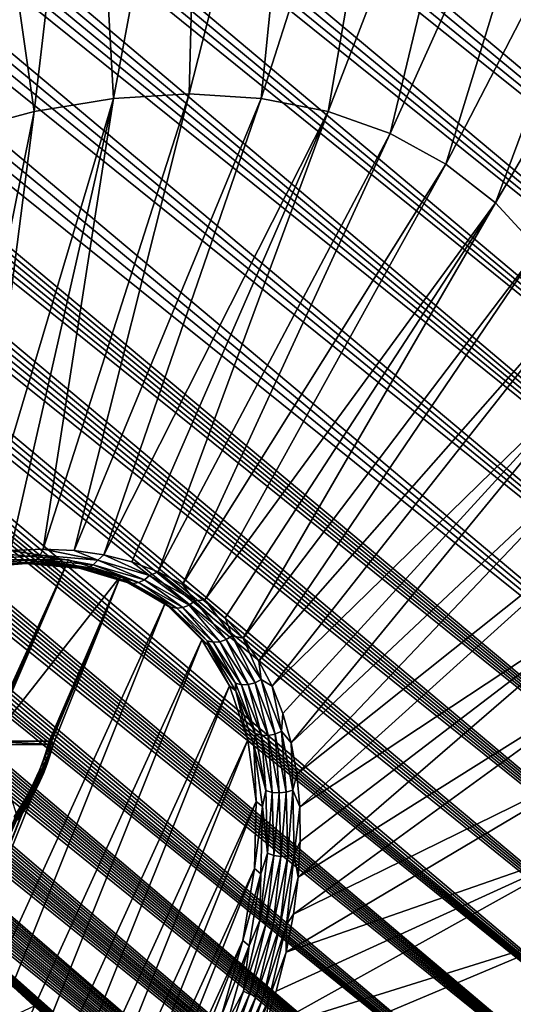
# Model space of a CAD drawing. Header units: metres. Extents: x -82 to 82, y -313 to 40.
# Tile 313 of 405: x 68.48 to 72.38, y -43 to -35.21. Entities that reach past the tile are written whole.
import ezdxf

# ---------------------------------------------------------------- set-up
doc = ezdxf.new("R2010")
doc.units = ezdxf.units.M
doc.layers.add('solid_505278_SW0001_CCC', color=7, linetype='CONTINUOUS')

msp = doc.modelspace()

# ---------------------------------------------------------------- linework, layer by layer
at = {"layer": 'solid_505278_SW0001_CCC'}
for points in [[(77.98645, -38.5368, 53.156605), (56.678864, -21.351303, 35.235115), (56.866714, -21.33169, 35.368835)], [(77.98645, -38.5368, 53.156605), (56.866714, -21.33169, 35.368835), (57.063717, -21.317303, 35.508598)], [(77.98645, -38.5368, 53.156605), (57.063717, -21.317303, 35.508598), (57.269768, -21.308002, 35.654255)], [(77.98645, -38.5368, 53.156605), (57.269768, -21.308002, 35.654255), (57.485489, -21.304436, 35.806316)], [(77.98645, -38.5368, 53.156605), (57.485489, -21.304436, 35.806316), (57.710903, -21.306637, 35.96476)], [(78.261543, -37.890862, 53.249474), (57.710903, -21.306637, 35.96476), (57.946106, -21.31469, 36.129635)], [(78.261543, -37.890862, 53.249474), (77.98645, -38.5368, 53.156605), (57.710903, -21.306637, 35.96476)], [(78.261543, -37.890862, 53.249474), (57.946106, -21.31469, 36.129635), (58.19183, -21.329311, 36.301529)], [(78.261543, -37.890862, 53.249474), (58.19183, -21.329311, 36.301529), (58.447876, -21.350321, 36.480244)], [(77.712303, -39.170506, 53.02898), (56.16758, -21.438412, 34.868263), (56.329449, -21.404823, 34.984917)], [(77.712303, -39.170506, 53.02898), (56.329449, -21.404823, 34.984917), (56.499939, -21.37587, 35.107277)], [(77.712303, -39.170506, 53.02898), (56.499939, -21.37587, 35.107277), (56.678864, -21.351303, 35.235115)], [(77.98645, -38.5368, 53.156605), (77.712303, -39.170506, 53.02898), (56.678864, -21.351303, 35.235115)], [(78.261543, -37.890862, 53.249474), (58.447876, -21.350321, 36.480244), (58.714619, -21.378071, 36.666058)], [(78.537277, -37.232582, 53.306927), (58.714619, -21.378071, 36.666058), (58.992783, -21.413254, 36.85957)], [(78.537277, -37.232582, 53.306927), (78.261543, -37.890862, 53.249474), (58.714619, -21.378071, 36.666058)], [(77.712303, -39.170506, 53.02898), (55.730373, -21.563089, 34.550049), (56.013958, -21.476168, 34.757023)], [(77.712303, -39.170506, 53.02898), (56.013958, -21.476168, 34.757023), (56.16758, -21.438412, 34.868263)], [(78.537277, -37.232582, 53.306927), (58.992783, -21.413254, 36.85957), (59.282021, -21.455545, 37.060444)], [(78.537277, -37.232582, 53.306927), (59.282021, -21.455545, 37.060444), (59.582996, -21.505589, 37.269222)], [(77.439308, -39.791695, 52.867069), (55.477753, -21.663631, 34.363495), (55.730373, -21.563089, 34.550049)], [(77.712303, -39.170506, 53.02898), (77.439308, -39.791695, 52.867069), (55.730373, -21.563089, 34.550049)], [(78.537277, -37.232582, 53.306927), (59.582996, -21.505589, 37.269222), (59.790581, -21.543652, 37.413147)], [(78.537277, -37.232582, 53.306927), (59.790581, -21.543652, 37.413147), (60.003422, -21.585192, 37.560589)], [(78.537277, -37.232582, 53.306927), (60.003422, -21.585192, 37.560589), (60.221684, -21.630383, 37.711693)], [(78.813309, -36.562298, 53.328262), (60.221684, -21.630383, 37.711693), (60.445698, -21.679548, 37.866737)], [(78.813309, -36.562298, 53.328262), (78.537277, -37.232582, 53.306927), (60.221684, -21.630383, 37.711693)], [(77.439308, -39.791695, 52.867069), (55.25507, -21.775826, 34.196854), (55.477753, -21.663631, 34.363495)], [(78.813309, -36.562298, 53.328262), (60.445698, -21.679548, 37.866737), (60.675762, -21.732988, 38.025986)], [(77.439308, -39.791695, 52.867069), (55.061066, -21.896627, 34.04945), (55.25507, -21.775826, 34.196854)], [(78.813309, -36.562298, 53.328262), (60.675762, -21.732988, 38.025986), (60.911587, -21.790405, 38.189163)], [(78.813309, -36.562298, 53.328262), (60.911587, -21.790405, 38.189163), (61.153225, -21.851862, 38.356312)], [(78.813309, -36.562298, 53.328262), (61.153225, -21.851862, 38.356312), (61.401035, -21.917738, 38.527748)], [(77.167732, -40.400043, 52.671307), (54.892632, -22.024157, 33.919224), (55.061066, -21.896627, 34.04945)], [(77.439308, -39.791695, 52.867069), (77.167732, -40.400043, 52.671307), (55.061066, -21.896627, 34.04945)], [(78.813309, -36.562298, 53.328262), (61.401035, -21.917738, 38.527748), (61.655376, -21.988411, 38.703796)], [(77.167732, -40.400043, 52.671307), (54.747044, -22.157621, 33.80442), (54.892632, -22.024157, 33.919224)], [(78.813309, -36.562298, 53.328262), (61.655376, -21.988411, 38.703796), (61.91608, -22.063702, 38.884293)], [(79.08931, -35.880192, 53.312687), (61.91608, -22.063702, 38.884293), (62.183014, -22.143469, 39.069107)], [(79.08931, -35.880192, 53.312687), (78.813309, -36.562298, 53.328262), (61.91608, -22.063702, 38.884293)], [(77.167732, -40.400043, 52.671307), (54.621262, -22.296532, 33.702938), (54.747044, -22.157621, 33.80442)], [(79.08931, -35.880192, 53.312687), (62.183014, -22.143469, 39.069107), (62.456585, -22.228167, 39.258614)], [(79.08931, -35.880192, 53.312687), (62.456585, -22.228167, 39.258614), (62.737198, -22.318245, 39.453182)], [(76.897682, -40.995556, 52.441936), (54.512222, -22.440956, 33.612549), (54.621262, -22.296532, 33.702938)], [(77.167732, -40.400043, 52.671307), (76.897682, -40.995556, 52.441936), (54.621262, -22.296532, 33.702938)], [(79.08931, -35.880192, 53.312687), (62.737198, -22.318245, 39.453182), (63.024864, -22.413713, 39.652824)], [(79.08931, -35.880192, 53.312687), (63.024864, -22.413713, 39.652824), (63.319218, -22.514179, 39.857193)], [(76.897682, -40.995556, 52.441936), (54.418098, -22.59203, 33.531937), (54.512222, -22.440956, 33.612549)], [(79.08931, -35.880192, 53.312687), (63.319218, -22.514179, 39.857193), (63.544655, -22.593121, 40.013836)], [(76.897682, -40.995556, 52.441936), (54.337437, -22.75078, 33.45998), (54.418098, -22.59203, 33.531937)], [(79.08931, -35.880192, 53.312687), (63.544655, -22.593121, 40.013836), (63.774323, -22.675402, 40.173576)], [(79.364761, -35.186172, 53.259148), (79.08931, -35.880192, 53.312687), (63.774323, -22.675402, 40.173576)], [(76.629295, -41.57785, 52.179131), (54.269032, -22.918339, 33.395657), (54.337437, -22.75078, 33.45998)], [(76.897682, -40.995556, 52.441936), (76.629295, -41.57785, 52.179131), (54.337437, -22.75078, 33.45998)], [(76.629295, -41.57785, 52.179131), (54.2127, -23.096617, 33.338722), (54.269032, -22.918339, 33.395657)], [(76.629295, -41.57785, 52.179131), (54.168476, -23.287699, 33.288994), (54.2127, -23.096617, 33.338722)], [(76.629295, -41.57785, 52.179131), (54.136528, -23.494091, 33.246277), (54.168476, -23.287699, 33.288994)], [(76.362785, -42.146549, 51.883034), (54.118328, -23.719193, 33.211342), (54.136528, -23.494091, 33.246277)], [(76.629295, -41.57785, 52.179131), (76.362785, -42.146549, 51.883034), (54.136528, -23.494091, 33.246277)], [(76.362785, -42.146549, 51.883034), (54.115746, -23.966042, 33.185219), (54.118328, -23.719193, 33.211342)], [(76.362785, -42.146549, 51.883034), (54.130711, -24.237123, 33.168953), (54.115746, -23.966042, 33.185219)], [(76.098122, -42.701454, 51.55349), (54.166065, -24.534912, 33.164337), (54.130711, -24.237123, 33.168953)], [(76.362785, -42.146549, 51.883034), (76.098122, -42.701454, 51.55349), (54.130711, -24.237123, 33.168953)], [(76.098122, -42.701454, 51.55349), (54.224506, -24.859316, 33.173386), (54.166065, -24.534912, 33.164337)], [(76.098122, -42.701454, 51.55349), (54.307911, -25.210443, 33.197372), (54.224506, -24.859316, 33.173386)], [(75.835464, -43.241989, 51.190437), (54.359497, -25.395966, 33.215336), (54.307911, -25.210443, 33.197372)], [(76.098122, -42.701454, 51.55349), (75.835464, -43.241989, 51.190437), (54.307911, -25.210443, 33.197372)], [(75.835464, -43.241989, 51.190437), (54.418095, -25.588348, 33.237587), (54.359497, -25.395966, 33.215336)], [(75.835464, -43.241989, 51.190437), (54.484196, -25.787806, 33.264523), (54.418095, -25.588348, 33.237587)], [(75.835464, -43.241989, 51.190437), (54.557568, -25.994192, 33.295876), (54.484196, -25.787806, 33.264523)], [(75.835464, -43.241989, 51.190437), (54.638813, -26.207821, 33.332153), (54.557568, -25.994192, 33.295876)], [(75.574974, -43.767609, 50.793751), (54.728233, -26.428816, 33.373569), (54.638813, -26.207821, 33.332153)], [(75.835464, -43.241989, 51.190437), (75.574974, -43.767609, 50.793751), (54.638813, -26.207821, 33.332153)], [(75.574974, -43.767609, 50.793751), (54.825699, -26.657087, 33.419968), (54.728233, -26.428816, 33.373569)], [(75.574974, -43.767609, 50.793751), (54.931931, -26.893061, 33.471947), (54.825699, -26.657087, 33.419968)], [(75.574974, -43.767609, 50.793751), (55.04697, -27.136723, 33.529507), (54.931931, -26.893061, 33.471947)], [(75.574974, -43.767609, 50.793751), (55.170937, -27.38813, 33.592697), (55.04697, -27.136723, 33.529507)], [(75.316559, -44.277763, 50.362961), (55.304642, -27.647802, 33.662205), (55.170937, -27.38813, 33.592697)], [(75.574974, -43.767609, 50.793751), (75.316559, -44.277763, 50.362961), (55.170937, -27.38813, 33.592697)], [(75.316559, -44.277763, 50.362961), (55.447891, -27.915569, 33.737812), (55.304642, -27.647802, 33.662205)], [(75.316559, -44.277763, 50.362961), (55.601097, -28.19169, 33.819847), (55.447891, -27.915569, 33.737812)], [(75.316559, -44.277763, 50.362961), (55.765057, -28.476694, 33.908974), (55.601097, -28.19169, 33.819847)], [(75.060394, -44.771652, 49.897835), (55.939407, -28.770294, 34.004837), (55.765057, -28.476694, 33.908974)], [(75.316559, -44.277763, 50.362961), (75.060394, -44.771652, 49.897835), (55.765057, -28.476694, 33.908974)], [(75.060394, -44.771652, 49.897835), (56.124889, -29.072975, 34.108047), (55.939407, -28.770294, 34.004837)], [(75.060394, -44.771652, 49.897835), (56.25518, -29.280107, 34.18132), (56.124889, -29.072975, 34.108047)], [(75.060394, -44.771652, 49.897835), (56.390465, -29.491289, 34.257874), (56.25518, -29.280107, 34.18132)], [(75.060394, -44.771652, 49.897835), (56.530933, -29.706642, 34.337872), (56.390465, -29.491289, 34.257874)], [(75.060394, -44.771652, 49.897835), (56.676952, -29.926403, 34.421631), (56.530933, -29.706642, 34.337872)], [(74.80658, -45.248489, 49.397987), (56.828861, -30.150799, 34.509438), (56.676952, -29.926403, 34.421631)], [(75.060394, -44.771652, 49.897835), (74.80658, -45.248489, 49.397987), (56.676952, -29.926403, 34.421631)], [(74.80658, -45.248489, 49.397987), (56.986328, -30.379599, 34.600998), (56.828861, -30.150799, 34.509438)], [(74.80658, -45.248489, 49.397987), (57.149426, -30.612839, 34.696358), (56.986328, -30.379599, 34.600998)], [(74.80658, -45.248489, 49.397987), (57.318562, -30.85078, 34.795891), (57.149426, -30.612839, 34.696358)], [(74.80658, -45.248489, 49.397987), (57.49416, -31.093685, 34.899963), (57.318562, -30.85078, 34.795891)], [(74.80658, -45.248489, 49.397987), (57.676018, -31.341427, 35.008392), (57.49416, -31.093685, 34.899963)], [(74.80658, -45.248489, 49.397987), (57.863991, -31.593895, 35.121033), (57.676018, -31.341427, 35.008392)], [(74.554993, -45.707344, 48.862717), (58.058552, -31.851387, 35.238327), (57.863991, -31.593895, 35.121033)], [(74.80658, -45.248489, 49.397987), (74.554993, -45.707344, 48.862717), (57.863991, -31.593895, 35.121033)], [(74.554993, -45.707344, 48.862717), (58.260189, -32.114193, 35.36071), (58.058552, -31.851387, 35.238327)], [(70.766403, -32.070465, 74.24968), (69.818176, -35.797455, 73.38295), (70.386192, -35.832512, 72.729347)], [(69.912994, -32.120323, 75.137558), (69.818176, -35.797455, 73.38295), (70.766403, -32.070465, 74.24968)], [(71.574226, -32.120323, 73.320129), (70.766403, -32.070465, 74.24968), (70.386192, -35.832512, 72.729347)], [(74.554993, -45.707344, 48.862717), (58.468906, -32.38232, 35.488197), (58.260189, -32.114193, 35.36071)], [(69.912994, -32.120323, 75.137558), (69.021729, -32.269444, 75.975739), (69.218117, -35.832512, 74.007248)], [(69.912994, -32.120323, 75.137558), (69.218117, -35.832512, 74.007248), (69.818176, -35.797455, 73.38295)], [(71.574226, -32.120323, 73.320129), (70.386192, -35.832512, 72.729347), (70.917, -35.937366, 72.052376)], [(72.329155, -32.269444, 72.357323), (71.574226, -32.120323, 73.320129), (70.917, -35.937366, 72.052376)], [(69.021729, -32.269444, 75.975739), (68.10067, -32.516479, 76.756615), (68.591438, -35.937366, 74.596596)], [(69.021729, -32.269444, 75.975739), (68.591438, -35.937366, 74.596596), (69.218117, -35.832512, 74.007248)], [(72.329155, -32.269444, 72.357323), (70.917, -35.937366, 72.052376), (71.405807, -36.111065, 71.358147)], [(73.024338, -32.516479, 71.369995), (72.329155, -32.269444, 72.357323), (71.405807, -36.111065, 71.358147)], [(74.554993, -45.707344, 48.862717), (58.684292, -32.655502, 35.620384), (58.468906, -32.38232, 35.488197)], [(68.10067, -32.516479, 76.756615), (67.943817, -36.111065, 75.145653), (68.591438, -35.937366, 74.596596)], [(73.024338, -32.516479, 71.369995), (71.405807, -36.111065, 71.358147), (71.84819, -36.352039, 70.652962)], [(73.653496, -32.859196, 70.367073), (73.024338, -32.516479, 71.369995), (71.84819, -36.352039, 70.652962)], [(74.554993, -45.707344, 48.862717), (58.850533, -32.863903, 35.722923), (58.684292, -32.655502, 35.620384)], [(74.554993, -45.707344, 48.862717), (59.02108, -33.075485, 35.828625), (58.850533, -32.863903, 35.722923)], [(73.653496, -32.859196, 70.367073), (71.84819, -36.352039, 70.652962), (72.240128, -36.658104, 69.943199)], [(74.210915, -33.294483, 69.357651), (73.653496, -32.859196, 70.367073), (72.240128, -36.658104, 69.943199)], [(74.554993, -45.707344, 48.862717), (59.196175, -33.290401, 35.937721), (59.02108, -33.075485, 35.828625)], [(74.305855, -46.147114, 48.291714), (59.37574, -33.508602, 36.05014), (59.196175, -33.290401, 35.937721)], [(74.554993, -45.707344, 48.862717), (74.305855, -46.147114, 48.291714), (59.196175, -33.290401, 35.937721)], [(74.210915, -33.294483, 69.357651), (72.240128, -36.658104, 69.943199), (72.578087, -37.026489, 69.235298)], [(74.305855, -46.147114, 48.291714), (59.559391, -33.729847, 36.165512), (59.37574, -33.508602, 36.05014)], [(74.305855, -46.147114, 48.291714), (59.74741, -33.954308, 36.284111), (59.559391, -33.729847, 36.165512)], [(74.305855, -46.147114, 48.291714), (59.940102, -34.182163, 36.406223), (59.74741, -33.954308, 36.284111)], [(74.305855, -46.147114, 48.291714), (60.137764, -34.413605, 36.532143), (59.940102, -34.182163, 36.406223)], [(74.305855, -46.147114, 48.291714), (60.340672, -34.648796, 36.662125), (60.137764, -34.413605, 36.532143)], [(74.305855, -46.147114, 48.291714), (60.548328, -34.887444, 36.795696), (60.340672, -34.648796, 36.662125)], [(74.305855, -46.147114, 48.291714), (60.760693, -35.129524, 36.932816), (60.548328, -34.887444, 36.795696)], [(74.305855, -46.147114, 48.291714), (60.978127, -35.375237, 37.073845), (60.760693, -35.129524, 36.932816)], [(74.059189, -46.566635, 47.684422), (61.200989, -35.624794, 37.219147), (60.978127, -35.375237, 37.073845)], [(74.305855, -46.147114, 48.291714), (74.059189, -46.566635, 47.684422), (60.978127, -35.375237, 37.073845)], [(74.059189, -46.566635, 47.684422), (61.429646, -35.878403, 37.36908), (61.200989, -35.624794, 37.219147)], [(68.907333, -39.408775, 72.045822), (69.818176, -35.797455, 73.38295), (68.66124, -39.397469, 72.325439)], [(69.218117, -35.832512, 74.007248), (68.66124, -39.397469, 72.325439), (69.818176, -35.797455, 73.38295)], [(68.907333, -39.408775, 72.045822), (70.386192, -35.832512, 72.729347), (69.818176, -35.797455, 73.38295)], [(74.059189, -46.566635, 47.684422), (61.664188, -36.13612, 37.523739), (61.429646, -35.878403, 37.36908)], [(68.139305, -39.442642, 72.854973), (69.218117, -35.832512, 74.007248), (68.591438, -35.937366, 74.596596)], [(68.139305, -39.442642, 72.854973), (68.404793, -39.408775, 72.595612), (69.218117, -35.832512, 74.007248)], [(68.404793, -39.408775, 72.595612), (68.66124, -39.397469, 72.325439), (69.218117, -35.832512, 74.007248)], [(68.907333, -39.408775, 72.045822), (69.141846, -39.442638, 71.758179), (70.386192, -35.832512, 72.729347)], [(69.141846, -39.442638, 71.758179), (70.917, -35.937366, 72.052376), (70.386192, -35.832512, 72.729347)], [(67.866135, -39.498901, 73.102188), (68.591438, -35.937366, 74.596596), (67.943817, -36.111065, 75.145653)], [(67.866135, -39.498901, 73.102188), (68.139305, -39.442642, 72.854973), (68.591438, -35.937366, 74.596596)], [(69.141846, -39.442638, 71.758179), (69.363571, -39.49889, 71.463959), (70.917, -35.937366, 72.052376)], [(69.363571, -39.49889, 71.463959), (69.571388, -39.577244, 71.164673), (70.917, -35.937366, 72.052376)], [(69.571388, -39.577244, 71.164673), (71.405807, -36.111065, 71.358147), (70.917, -35.937366, 72.052376)], [(69.571388, -39.577244, 71.164673), (69.764229, -39.677303, 70.861847), (71.405807, -36.111065, 71.358147)], [(69.764229, -39.677303, 70.861847), (71.84819, -36.352039, 70.652962), (71.405807, -36.111065, 71.358147)], [(74.059189, -46.566635, 47.684422), (61.903915, -36.397572, 37.682426), (61.664188, -36.13612, 37.523739)], [(69.764229, -39.677303, 70.861847), (69.941116, -39.798553, 70.55703), (71.84819, -36.352039, 70.652962)], [(69.941116, -39.798553, 70.55703), (72.240128, -36.658104, 69.943199), (71.84819, -36.352039, 70.652962)], [(74.059189, -46.566635, 47.684422), (62.099636, -36.609524, 37.812489), (61.903915, -36.397572, 37.682426)], [(74.059189, -46.566635, 47.684422), (62.299099, -36.824085, 37.945568), (62.099636, -36.609524, 37.812489)], [(69.941116, -39.798553, 70.55703), (70.101135, -39.940376, 70.25177), (72.240128, -36.658104, 69.943199)], [(70.101135, -39.940376, 70.25177), (70.243477, -40.102055, 69.947624), (72.240128, -36.658104, 69.943199)], [(70.243477, -40.102055, 69.947624), (72.578087, -37.026489, 69.235298), (72.240128, -36.658104, 69.943199)], [(74.059189, -46.566635, 47.684422), (62.502522, -37.04137, 38.081898), (62.299099, -36.824085, 37.945568)], [(74.059189, -46.566635, 47.684422), (62.710125, -37.261497, 38.22171), (62.502522, -37.04137, 38.081898)], [(70.243477, -40.102055, 69.947624), (70.367409, -40.282753, 69.646149), (72.578087, -37.026489, 69.235298)], [(70.367409, -40.282753, 69.646149), (72.858994, -37.453854, 68.535652), (72.578087, -37.026489, 69.235298)], [(74.059189, -46.566635, 47.684422), (62.922131, -37.484589, 38.365234), (62.710125, -37.261497, 38.22171)], [(74.059189, -46.566635, 47.684422), (63.13818, -37.710464, 38.5121), (62.922131, -37.484589, 38.365234)], [(70.367409, -40.282753, 69.646149), (70.472313, -40.48156, 69.348885), (72.858994, -37.453854, 68.535652)], [(70.472313, -40.48156, 69.348885), (73.080315, -37.936337, 67.850609), (72.858994, -37.453854, 68.535652)], [(74.059189, -46.566635, 47.684422), (63.35796, -37.938969, 38.661983), (63.13818, -37.710464, 38.5121)], [(73.814819, -46.964386, 47.040131), (63.581741, -38.170231, 38.815182), (63.35796, -37.938969, 38.661983)], [(74.059189, -46.566635, 47.684422), (73.814819, -46.964386, 47.040131), (63.35796, -37.938969, 38.661983)], [(70.472313, -40.48156, 69.348885), (70.557648, -40.69746, 69.057335), (73.080315, -37.936337, 67.850609)], [(70.557648, -40.69746, 69.057335), (70.622978, -40.929352, 68.77298), (73.080315, -37.936337, 67.850609)], [(70.622978, -40.929352, 68.77298), (73.240036, -38.469559, 67.186371), (73.080315, -37.936337, 67.850609)], [(73.814819, -46.964386, 47.040131), (63.809803, -38.404396, 38.971996), (63.581741, -38.170231, 38.815182)], [(73.814819, -46.964386, 47.040131), (64.042419, -38.641594, 39.132725), (63.809803, -38.404396, 38.971996)], [(70.622978, -40.929352, 68.77298), (70.667969, -41.17606, 68.497284), (73.240036, -38.469559, 67.186371)], [(70.667969, -41.17606, 68.497284), (73.336716, -39.048698, 66.54895), (73.240036, -38.469559, 67.186371)], [(73.814819, -46.964386, 47.040131), (64.279861, -38.881966, 39.297665), (64.042419, -38.641594, 39.132725)], [(73.814819, -46.964386, 47.040131), (64.522408, -39.125648, 39.467125), (64.279861, -38.881966, 39.297665)], [(70.667969, -41.17606, 68.497284), (70.692398, -41.436321, 68.231636), (73.336716, -39.048698, 66.54895)], [(70.692398, -41.436321, 68.231636), (73.369484, -39.668507, 65.944122), (73.336716, -39.048698, 66.54895)], [(73.814819, -46.964386, 47.040131), (64.769623, -39.372471, 39.640633), (64.522408, -39.125648, 39.467125)], [(73.814819, -46.964386, 47.040131), (65.021133, -39.62225, 39.817772), (64.769623, -39.372471, 39.640633)], [(68.638397, -39.443737, 72.304558), (68.66124, -39.397469, 72.325439), (68.404793, -39.408775, 72.595612)], [(69.094223, -39.484638, 71.768326), (68.66124, -39.397469, 72.325439), (68.638397, -39.443737, 72.304558)], [(69.094223, -39.484638, 71.768326), (68.907333, -39.408775, 72.045822), (68.66124, -39.397469, 72.325439)], [(67.904419, -41.574276, 70.671646), (68.861649, -39.48251, 71.544647), (68.401382, -39.43924, 72.087914)], [(68.145172, -39.484638, 72.80661), (68.638397, -39.443737, 72.304558), (68.404793, -39.408775, 72.595612)], [(68.606987, -39.479713, 72.275848), (68.638397, -39.443737, 72.304558), (68.145172, -39.484638, 72.80661)], [(68.450577, -39.480518, 72.132881), (68.401382, -39.43924, 72.087914), (68.861649, -39.48251, 71.544647)], [(69.058136, -39.520195, 71.745117), (68.638397, -39.443737, 72.304558), (68.606987, -39.479713, 72.275848)], [(69.058136, -39.520195, 71.745117), (69.094223, -39.484638, 71.768326), (68.638397, -39.443737, 72.304558)], [(69.094223, -39.484638, 71.768326), (69.141846, -39.442638, 71.758179), (68.907333, -39.408775, 72.045822)], [(69.094223, -39.484638, 71.768326), (69.504158, -39.606575, 71.207901), (69.141846, -39.442638, 71.758179)], [(69.504158, -39.606575, 71.207901), (69.363571, -39.49889, 71.463959), (69.141846, -39.442638, 71.758179)], [(67.904419, -41.574276, 70.671646), (67.927124, -41.5522, 70.667076), (68.861649, -39.48251, 71.544647)], [(67.927124, -41.5522, 70.667076), (67.949242, -41.529587, 70.663628), (68.861649, -39.48251, 71.544647)], [(67.949242, -41.529587, 70.663628), (67.970711, -41.506561, 70.661285), (68.861649, -39.48251, 71.544647)], [(67.970711, -41.506561, 70.661285), (68.244568, -40.9151, 70.904633), (68.861649, -39.48251, 71.544647)], [(68.009842, -39.542549, 72.653839), (68.450577, -39.480518, 72.132881), (68.488022, -39.502899, 72.167107)], [(68.009842, -39.542549, 72.653839), (68.488022, -39.502899, 72.167107), (68.048431, -39.55032, 72.693283)], [(68.488022, -39.502899, 72.167107), (68.528763, -39.51049, 72.204346), (68.048431, -39.55032, 72.693283)], [(68.048431, -39.55032, 72.693283), (68.528763, -39.51049, 72.204346), (68.085724, -39.542671, 72.733971)], [(68.085724, -39.542671, 72.733971), (68.569473, -39.502556, 72.241562), (68.118828, -39.520195, 72.772751)], [(68.528763, -39.51049, 72.204346), (68.569473, -39.502556, 72.241562), (68.085724, -39.542671, 72.733971)], [(68.118828, -39.520195, 72.772751), (68.606987, -39.479713, 72.275848), (68.145172, -39.484638, 72.80661)], [(68.569473, -39.502556, 72.241562), (68.606987, -39.479713, 72.275848), (68.118828, -39.520195, 72.772751)], [(68.244568, -40.9151, 70.904633), (69.273094, -39.611446, 70.976158), (68.861649, -39.48251, 71.544647)], [(68.910881, -39.523785, 71.589577), (68.450577, -39.480518, 72.132881), (68.861649, -39.48251, 71.544647)], [(68.488022, -39.502899, 72.167107), (68.450577, -39.480518, 72.132881), (68.910881, -39.523785, 71.589577)], [(68.929939, -39.542549, 71.647232), (68.488022, -39.502899, 72.167107), (68.910881, -39.523785, 71.589577)], [(68.929939, -39.542549, 71.647232), (68.528763, -39.51049, 72.204346), (68.488022, -39.502899, 72.167107)], [(68.972679, -39.55032, 71.682129), (68.569473, -39.502556, 72.241562), (68.528763, -39.51049, 72.204346)], [(68.929939, -39.542549, 71.647232), (68.972679, -39.55032, 71.682129), (68.528763, -39.51049, 72.204346)], [(69.016548, -39.542671, 71.715622), (68.606987, -39.479713, 72.275848), (68.569473, -39.502556, 72.241562)], [(68.972679, -39.55032, 71.682129), (69.016548, -39.542671, 71.715622), (68.569473, -39.502556, 72.241562)], [(69.016548, -39.542671, 71.715622), (69.058136, -39.520195, 71.745117), (68.606987, -39.479713, 72.275848)], [(68.910881, -39.523785, 71.589577), (68.861649, -39.48251, 71.544647), (69.273094, -39.611446, 70.976158)], [(69.32225, -39.652702, 71.021179), (68.910881, -39.523785, 71.589577), (69.273094, -39.611446, 70.976158)], [(69.327377, -39.66077, 71.103905), (68.910881, -39.523785, 71.589577), (69.32225, -39.652702, 71.021179)], [(68.929939, -39.542549, 71.647232), (68.910881, -39.523785, 71.589577), (69.327377, -39.66077, 71.103905)], [(68.929939, -39.542549, 71.647232), (69.327377, -39.66077, 71.103905), (68.972679, -39.55032, 71.682129)], [(68.972679, -39.55032, 71.682129), (69.37191, -39.669075, 71.136345), (69.016548, -39.542671, 71.715622)], [(69.327377, -39.66077, 71.103905), (69.37191, -39.669075, 71.136345), (68.972679, -39.55032, 71.682129)], [(69.016548, -39.542671, 71.715622), (69.418617, -39.66227, 71.165962), (69.058136, -39.520195, 71.745117)], [(69.37191, -39.669075, 71.136345), (69.418617, -39.66227, 71.165962), (69.016548, -39.542671, 71.715622)], [(69.058136, -39.520195, 71.745117), (69.463875, -39.640884, 71.190445), (69.094223, -39.484638, 71.768326)], [(69.418617, -39.66227, 71.165962), (69.463875, -39.640884, 71.190445), (69.058136, -39.520195, 71.745117)], [(69.463875, -39.640884, 71.190445), (69.504158, -39.606575, 71.207901), (69.094223, -39.484638, 71.768326)], [(69.504158, -39.606575, 71.207901), (69.571388, -39.577244, 71.164673), (69.363571, -39.49889, 71.463959)], [(73.814819, -46.964386, 47.040131), (65.277245, -39.875118, 39.99892), (65.021133, -39.62225, 39.817772)], [(69.273094, -39.611446, 70.976158), (66.091797, -47.556637, 67.162918), (69.627083, -39.823341, 70.394363)], [(68.632431, -41.144775, 70.269463), (66.091797, -47.556637, 67.162918), (69.273094, -39.611446, 70.976158)], [(68.244568, -40.9151, 70.904633), (68.71022, -40.9151, 70.395203), (69.273094, -39.611446, 70.976158)], [(68.651001, -41.098434, 70.291687), (68.632431, -41.144775, 70.269463), (69.273094, -39.611446, 70.976158)], [(68.668053, -41.052341, 70.315353), (68.651001, -41.098434, 70.291687), (69.273094, -39.611446, 70.976158)], [(68.683594, -41.006432, 70.340485), (68.668053, -41.052341, 70.315353), (69.273094, -39.611446, 70.976158)], [(68.697655, -40.960682, 70.367104), (68.683594, -41.006432, 70.340485), (69.273094, -39.611446, 70.976158)], [(68.71022, -40.9151, 70.395203), (68.697655, -40.960682, 70.367104), (69.273094, -39.611446, 70.976158)], [(69.32225, -39.652702, 71.021179), (69.273094, -39.611446, 70.976158), (69.627083, -39.823341, 70.394363)], [(69.463875, -39.640884, 71.190445), (69.816635, -39.839531, 70.622154), (69.504158, -39.606575, 71.207901)], [(69.504158, -39.606575, 71.207901), (69.86058, -39.807281, 70.63372), (69.571388, -39.577244, 71.164673)], [(69.816635, -39.839531, 70.622154), (69.86058, -39.807281, 70.63372), (69.504158, -39.606575, 71.207901)], [(69.86058, -39.807281, 70.63372), (69.764229, -39.677303, 70.861847), (69.571388, -39.577244, 71.164673)], [(69.676323, -39.864651, 70.439255), (69.32225, -39.652702, 71.021179), (69.627083, -39.823341, 70.394363)], [(69.67292, -39.855354, 70.547241), (69.32225, -39.652702, 71.021179), (69.676323, -39.864651, 70.439255)], [(69.327377, -39.66077, 71.103905), (69.32225, -39.652702, 71.021179), (69.67292, -39.855354, 70.547241)], [(69.327377, -39.66077, 71.103905), (69.67292, -39.855354, 70.547241), (69.37191, -39.669075, 71.136345)], [(69.37191, -39.669075, 71.136345), (69.719017, -39.864536, 70.577171), (69.418617, -39.66227, 71.165962)], [(69.67292, -39.855354, 70.547241), (69.719017, -39.864536, 70.577171), (69.37191, -39.669075, 71.136345)], [(69.418617, -39.66227, 71.165962), (69.768188, -39.859119, 70.602806), (69.463875, -39.640884, 71.190445)], [(69.719017, -39.864536, 70.577171), (69.768188, -39.859119, 70.602806), (69.418617, -39.66227, 71.165962)], [(69.768188, -39.859119, 70.602806), (69.816635, -39.839531, 70.622154), (69.463875, -39.640884, 71.190445)], [(69.86058, -39.807281, 70.63372), (69.941116, -39.798553, 70.55703), (69.764229, -39.677303, 70.861847)], [(70.679169, -41.992142, 67.73587), (73.338036, -40.323372, 65.377365), (73.369484, -39.668507, 65.944122)], [(70.696136, -41.708813, 67.977402), (70.679169, -41.992142, 67.73587), (73.369484, -39.668507, 65.944122)], [(70.692398, -41.436321, 68.231636), (70.696136, -41.708813, 67.977402), (73.369484, -39.668507, 65.944122)], [(69.627083, -39.823341, 70.394363), (66.091797, -47.556637, 67.162918), (66.647209, -47.265923, 66.822151)], [(69.627083, -39.823341, 70.394363), (66.647209, -47.265923, 66.822151), (69.916695, -40.114056, 69.810646)], [(69.676323, -39.864651, 70.439255), (69.627083, -39.823341, 70.394363), (69.916695, -40.114056, 69.810646)], [(69.67292, -39.855354, 70.547241), (69.676323, -39.864651, 70.439255), (69.960136, -40.122677, 69.987617)], [(69.67292, -39.855354, 70.547241), (69.960136, -40.122677, 69.987617), (69.719017, -39.864536, 70.577171)], [(69.965881, -40.155308, 69.855644), (69.676323, -39.864651, 70.439255), (69.916695, -40.114056, 69.810646)], [(69.960136, -40.122677, 69.987617), (69.676323, -39.864651, 70.439255), (69.965881, -40.155308, 69.855644)], [(69.719017, -39.864536, 70.577171), (70.00753, -40.133064, 70.015022), (69.768188, -39.859119, 70.602806)], [(69.960136, -40.122677, 69.987617), (70.00753, -40.133064, 70.015022), (69.719017, -39.864536, 70.577171)], [(69.768188, -39.859119, 70.602806), (70.058762, -40.129562, 70.036652), (69.816635, -39.839531, 70.622154)], [(70.00753, -40.133064, 70.015022), (70.058762, -40.129562, 70.036652), (69.768188, -39.859119, 70.602806)], [(69.816635, -39.839531, 70.622154), (70.109848, -40.112434, 70.05085), (69.86058, -39.807281, 70.63372)], [(70.058762, -40.129562, 70.036652), (70.109848, -40.112434, 70.05085), (69.816635, -39.839531, 70.622154)], [(69.86058, -39.807281, 70.63372), (70.15683, -40.083015, 70.056488), (69.941116, -39.798553, 70.55703)], [(70.109848, -40.112434, 70.05085), (70.15683, -40.083015, 70.056488), (69.86058, -39.807281, 70.63372)], [(70.15683, -40.083015, 70.056488), (70.101135, -39.940376, 70.25177), (69.941116, -39.798553, 70.55703)], [(73.814819, -46.964386, 47.040131), (65.494431, -40.088299, 40.153206), (65.277245, -39.875118, 39.99892)], [(70.15683, -40.083015, 70.056488), (70.243477, -40.102055, 69.947624), (70.101135, -39.940376, 70.25177)], [(73.814819, -46.964386, 47.040131), (65.715218, -40.303799, 40.310749), (65.494431, -40.088299, 40.153206)], [(70.109848, -40.112434, 70.05085), (70.338058, -40.454514, 69.487152), (70.15683, -40.083015, 70.056488)], [(70.15683, -40.083015, 70.056488), (70.387405, -40.428642, 69.486954), (70.243477, -40.102055, 69.947624)], [(70.338058, -40.454514, 69.487152), (70.387405, -40.428642, 69.486954), (70.15683, -40.083015, 70.056488)], [(69.916695, -40.114056, 69.810646), (66.647209, -47.265923, 66.822151), (67.198608, -46.902519, 66.552521)], [(69.916695, -40.114056, 69.810646), (67.198608, -46.902519, 66.552521), (70.135826, -40.477459, 69.237305)], [(69.965881, -40.155308, 69.855644), (69.916695, -40.114056, 69.810646), (70.135826, -40.477459, 69.237305)], [(69.960136, -40.122677, 69.987617), (69.965881, -40.155308, 69.855644), (70.183678, -40.45776, 69.435455)], [(69.960136, -40.122677, 69.987617), (70.183678, -40.45776, 69.435455), (70.00753, -40.133064, 70.015022)], [(70.185036, -40.518761, 69.282242), (69.965881, -40.155308, 69.855644), (70.135826, -40.477459, 69.237305)], [(70.183678, -40.45776, 69.435455), (69.965881, -40.155308, 69.855644), (70.185036, -40.518761, 69.282242)], [(70.00753, -40.133064, 70.015022), (70.232079, -40.469662, 69.460365), (70.058762, -40.129562, 70.036652)], [(70.183678, -40.45776, 69.435455), (70.232079, -40.469662, 69.460365), (70.00753, -40.133064, 70.015022)], [(70.058762, -40.129562, 70.036652), (70.284904, -40.468552, 69.47805), (70.109848, -40.112434, 70.05085)], [(70.232079, -40.469662, 69.460365), (70.284904, -40.468552, 69.47805), (70.058762, -40.129562, 70.036652)], [(70.284904, -40.468552, 69.47805), (70.338058, -40.454514, 69.487152), (70.109848, -40.112434, 70.05085)], [(70.387405, -40.428642, 69.486954), (70.367409, -40.282753, 69.646149), (70.243477, -40.102055, 69.947624)], [(73.814819, -46.964386, 47.040131), (65.939804, -40.521698, 40.471775), (65.715218, -40.303799, 40.310749)], [(70.387405, -40.428642, 69.486954), (70.472313, -40.48156, 69.348885), (70.367409, -40.282753, 69.646149)], [(70.641571, -42.284863, 67.508286), (73.242661, -41.007366, 64.853806), (73.338036, -40.323372, 65.377365)], [(70.679169, -41.992142, 67.73587), (70.641571, -42.284863, 67.508286), (73.338036, -40.323372, 65.377365)], [(70.135826, -40.477459, 69.237305), (67.198608, -46.902519, 66.552521), (67.735001, -46.473656, 66.359383)], [(70.135826, -40.477459, 69.237305), (67.735001, -46.473656, 66.359383), (70.280113, -40.906322, 68.685753)], [(70.185036, -40.518761, 69.282242), (70.135826, -40.477459, 69.237305), (70.280113, -40.906322, 68.685753)], [(70.183678, -40.45776, 69.435455), (70.185036, -40.518761, 69.282242), (70.339378, -40.854359, 68.901039)], [(70.183678, -40.45776, 69.435455), (70.339378, -40.854359, 68.901039), (70.232079, -40.469662, 69.460365)], [(70.232079, -40.469662, 69.460365), (70.388481, -40.868053, 68.923531), (70.284904, -40.468552, 69.47805)], [(70.339378, -40.854359, 68.901039), (70.388481, -40.868053, 68.923531), (70.232079, -40.469662, 69.460365)], [(70.284904, -40.468552, 69.47805), (70.442421, -40.869778, 68.937401), (70.338058, -40.454514, 69.487152)], [(70.388481, -40.868053, 68.923531), (70.442421, -40.869778, 68.937401), (70.284904, -40.468552, 69.47805)], [(70.338058, -40.454514, 69.487152), (70.497009, -40.859398, 68.941574), (70.387405, -40.428642, 69.486954)], [(70.442421, -40.869778, 68.937401), (70.497009, -40.859398, 68.941574), (70.338058, -40.454514, 69.487152)], [(70.387405, -40.428642, 69.486954), (70.548004, -40.837723, 68.935722), (70.472313, -40.48156, 69.348885)], [(70.497009, -40.859398, 68.941574), (70.548004, -40.837723, 68.935722), (70.387405, -40.428642, 69.486954)], [(70.548004, -40.837723, 68.935722), (70.557648, -40.69746, 69.057335), (70.472313, -40.48156, 69.348885)], [(73.814819, -46.964386, 47.040131), (66.168358, -40.742073, 40.636497), (65.939804, -40.521698, 40.471775)], [(70.329323, -40.947613, 68.730705), (70.185036, -40.518761, 69.282242), (70.280113, -40.906322, 68.685753)], [(70.339378, -40.854359, 68.901039), (70.185036, -40.518761, 69.282242), (70.329323, -40.947613, 68.730705)], [(70.548004, -40.837723, 68.935722), (70.622978, -40.929352, 68.77298), (70.557648, -40.69746, 69.057335)], [(73.814819, -46.964386, 47.040131), (66.401054, -40.964989, 40.805103), (66.168358, -40.742073, 40.636497)], [(70.339378, -40.854359, 68.901039), (70.329323, -40.947613, 68.730705), (70.424332, -41.305088, 68.394325)], [(70.339378, -40.854359, 68.901039), (70.424332, -41.305088, 68.394325), (70.388481, -40.868053, 68.923531)], [(70.388481, -40.868053, 68.923531), (70.473824, -41.32082, 68.414528), (70.442421, -40.869778, 68.937401)], [(70.424332, -41.305088, 68.394325), (70.473824, -41.32082, 68.414528), (70.388481, -40.868053, 68.923531)], [(70.442421, -40.869778, 68.937401), (70.528366, -41.325764, 68.424782), (70.497009, -40.859398, 68.941574)], [(70.473824, -41.32082, 68.414528), (70.528366, -41.325764, 68.424782), (70.442421, -40.869778, 68.937401)], [(70.497009, -40.859398, 68.941574), (70.58374, -41.319542, 68.424278), (70.548004, -40.837723, 68.935722)], [(70.528366, -41.325764, 68.424782), (70.58374, -41.319542, 68.424278), (70.497009, -40.859398, 68.941574)], [(70.548004, -40.837723, 68.935722), (70.635635, -41.302635, 68.413063), (70.622978, -40.929352, 68.77298)], [(70.58374, -41.319542, 68.424278), (70.635635, -41.302635, 68.413063), (70.548004, -40.837723, 68.935722)], [(70.280113, -40.906322, 68.685753), (67.735001, -46.473656, 66.359383), (68.245468, -45.988075, 66.246681)], [(68.741592, -40.941425, 70.423882), (68.71022, -40.9151, 70.395203), (68.244568, -40.9151, 70.904633)], [(68.275948, -40.941425, 70.933311), (68.741592, -40.941425, 70.423882), (68.244568, -40.9151, 70.904633)], [(70.280113, -40.906322, 68.685753), (68.245468, -45.988075, 66.246681), (70.346611, -41.391903, 68.167244)], [(68.275948, -40.941425, 70.933311), (68.46508, -41.539772, 70.177116), (68.741592, -40.941425, 70.423882)], [(68.741592, -40.941425, 70.423882), (68.46508, -41.539772, 70.177116), (68.49453, -41.494419, 70.186531)], [(68.741592, -40.941425, 70.423882), (68.49453, -41.494419, 70.186531), (68.729027, -40.987015, 70.395782)], [(68.729027, -40.987015, 70.395782), (68.697655, -40.960682, 70.367104), (68.71022, -40.9151, 70.395203)], [(68.741592, -40.941425, 70.423882), (68.729027, -40.987015, 70.395782), (68.71022, -40.9151, 70.395203)], [(70.329323, -40.947613, 68.730705), (70.280113, -40.906322, 68.685753), (70.346611, -41.391903, 68.167244)], [(70.395805, -41.433132, 68.212265), (70.329323, -40.947613, 68.730705), (70.346611, -41.391903, 68.167244)], [(70.424332, -41.305088, 68.394325), (70.329323, -40.947613, 68.730705), (70.395805, -41.433132, 68.212265)], [(70.635635, -41.302635, 68.413063), (70.667969, -41.17606, 68.497284), (70.622978, -40.929352, 68.77298)], [(73.814819, -46.964386, 47.040131), (66.637238, -41.190189, 40.976871), (66.401054, -40.964989, 40.805103)], [(68.729027, -40.987015, 70.395782), (68.49453, -41.494419, 70.186531), (68.522728, -41.448753, 70.197609)], [(68.729027, -40.987015, 70.395782), (68.522728, -41.448753, 70.197609), (68.714973, -41.032764, 70.369164)], [(68.714973, -41.032764, 70.369164), (68.522728, -41.448753, 70.197609), (68.549583, -41.402897, 70.21032)], [(68.714973, -41.032764, 70.369164), (68.549583, -41.402897, 70.21032), (68.699425, -41.078674, 70.344025)], [(68.714973, -41.032764, 70.369164), (68.668053, -41.052341, 70.315353), (68.683594, -41.006432, 70.340485)], [(68.714973, -41.032764, 70.369164), (68.699425, -41.078674, 70.344025), (68.668053, -41.052341, 70.315353)], [(68.714973, -41.032764, 70.369164), (68.683594, -41.006432, 70.340485), (68.697655, -40.960682, 70.367104)], [(68.729027, -40.987015, 70.395782), (68.714973, -41.032764, 70.369164), (68.697655, -40.960682, 70.367104)], [(70.583549, -42.585491, 67.295784), (73.084213, -41.714291, 64.378197), (73.242661, -41.007366, 64.853806)], [(70.641571, -42.284863, 67.508286), (70.583549, -42.585491, 67.295784), (73.242661, -41.007366, 64.853806)], [(68.699425, -41.078674, 70.344025), (68.549583, -41.402897, 70.21032), (68.575195, -41.356709, 70.224701)], [(68.699425, -41.078674, 70.344025), (68.575195, -41.356709, 70.224701), (68.682373, -41.124771, 70.320358)], [(68.682373, -41.124771, 70.320358), (68.632431, -41.144775, 70.269463), (68.651001, -41.098434, 70.291687)], [(68.699425, -41.078674, 70.344025), (68.651001, -41.098434, 70.291687), (68.668053, -41.052341, 70.315353)], [(68.699425, -41.078674, 70.344025), (68.682373, -41.124771, 70.320358), (68.651001, -41.098434, 70.291687)], [(68.632431, -41.144775, 70.269463), (68.612389, -41.191227, 70.248749), (66.091797, -47.556637, 67.162918)], [(68.682373, -41.124771, 70.320358), (68.575195, -41.356709, 70.224701), (68.599472, -41.310333, 70.240715)], [(68.682373, -41.124771, 70.320358), (68.599472, -41.310333, 70.240715), (68.663803, -41.171112, 70.298134)], [(68.663803, -41.171112, 70.298134), (68.599472, -41.310333, 70.240715), (68.622322, -41.263966, 70.258278)], [(68.663803, -41.171112, 70.298134), (68.612389, -41.191227, 70.248749), (68.632431, -41.144775, 70.269463)], [(68.663803, -41.171112, 70.298134), (68.643761, -41.217567, 70.27742), (68.612389, -41.191227, 70.248749)], [(68.663803, -41.171112, 70.298134), (68.622322, -41.263966, 70.258278), (68.643761, -41.217567, 70.27742)], [(68.682373, -41.124771, 70.320358), (68.663803, -41.171112, 70.298134), (68.632431, -41.144775, 70.269463)], [(70.635635, -41.302635, 68.413063), (70.692398, -41.436321, 68.231636), (70.667969, -41.17606, 68.497284)], [(68.612389, -41.191227, 70.248749), (67.836601, -42.88842, 69.539467), (66.091797, -47.556637, 67.162918)], [(73.573303, -47.33905, 46.358974), (66.87677, -41.417618, 41.15163), (66.637238, -41.190189, 40.976871)], [(73.814819, -46.964386, 47.040131), (73.573303, -47.33905, 46.358974), (66.637238, -41.190189, 40.976871)], [(68.612389, -41.191227, 70.248749), (68.59095, -41.237625, 70.229607), (67.836601, -42.88842, 69.539467)], [(68.59095, -41.237625, 70.229607), (68.568108, -41.283985, 70.212044), (67.836601, -42.88842, 69.539467)], [(68.622322, -41.263966, 70.258278), (68.568108, -41.283985, 70.212044), (68.59095, -41.237625, 70.229607)], [(68.622322, -41.263966, 70.258278), (68.599472, -41.310333, 70.240715), (68.568108, -41.283985, 70.212044)], [(68.643761, -41.217567, 70.27742), (68.59095, -41.237625, 70.229607), (68.612389, -41.191227, 70.248749)], [(68.643761, -41.217567, 70.27742), (68.622322, -41.263966, 70.258278), (68.59095, -41.237625, 70.229607)], [(68.568108, -41.283985, 70.212044), (68.543831, -41.330349, 70.196037), (67.836601, -42.88842, 69.539467)], [(68.543831, -41.330349, 70.196037), (68.518234, -41.376534, 70.181648), (67.836601, -42.88842, 69.539467)], [(68.575195, -41.356709, 70.224701), (68.518234, -41.376534, 70.181648), (68.543831, -41.330349, 70.196037)], [(68.599472, -41.310333, 70.240715), (68.543831, -41.330349, 70.196037), (68.568108, -41.283985, 70.212044)], [(68.599472, -41.310333, 70.240715), (68.575195, -41.356709, 70.224701), (68.543831, -41.330349, 70.196037)], [(70.424332, -41.305088, 68.394325), (70.395805, -41.433132, 68.212265), (70.436966, -41.801556, 67.924751)], [(70.424332, -41.305088, 68.394325), (70.436966, -41.801556, 67.924751), (70.473824, -41.32082, 68.414528)], [(70.436966, -41.801556, 67.924751), (70.486511, -41.819523, 67.942833), (70.473824, -41.32082, 68.414528)], [(70.473824, -41.32082, 68.414528), (70.486511, -41.819523, 67.942833), (70.528366, -41.325764, 68.424782)], [(70.486511, -41.819523, 67.942833), (70.541153, -41.828018, 67.94973), (70.528366, -41.325764, 68.424782)], [(70.528366, -41.325764, 68.424782), (70.541153, -41.828018, 67.94973), (70.58374, -41.319542, 68.424278)], [(70.541153, -41.828018, 67.94973), (70.596634, -41.826374, 67.944901), (70.58374, -41.319542, 68.424278)], [(70.58374, -41.319542, 68.424278), (70.596634, -41.826374, 67.944901), (70.635635, -41.302635, 68.413063)], [(70.596634, -41.826374, 67.944901), (70.648666, -41.81472, 67.928719), (70.635635, -41.302635, 68.413063)], [(70.635635, -41.302635, 68.413063), (70.648666, -41.81472, 67.928719), (70.692398, -41.436321, 68.231636)], [(73.573303, -47.33905, 46.358974), (67.119911, -41.647381, 41.329697), (66.87677, -41.417618, 41.15163)], [(68.518234, -41.376534, 70.181648), (68.491371, -41.422386, 70.168938), (67.836601, -42.88842, 69.539467)], [(68.491371, -41.422386, 70.168938), (68.463181, -41.468056, 70.15786), (67.836601, -42.88842, 69.539467)], [(70.346611, -41.391903, 68.167244), (68.245468, -45.988075, 66.246681), (68.719376, -45.455883, 66.216766)], [(68.522728, -41.448753, 70.197609), (68.463181, -41.468056, 70.15786), (68.491371, -41.422386, 70.168938)], [(68.549583, -41.402897, 70.21032), (68.491371, -41.422386, 70.168938), (68.518234, -41.376534, 70.181648)], [(68.549583, -41.402897, 70.21032), (68.522728, -41.448753, 70.197609), (68.491371, -41.422386, 70.168938)], [(68.575195, -41.356709, 70.224701), (68.549583, -41.402897, 70.21032), (68.518234, -41.376534, 70.181648)], [(70.346611, -41.391903, 68.167244), (68.719376, -45.455883, 66.216766), (70.333931, -41.924095, 67.692566)], [(70.395805, -41.433132, 68.212265), (70.346611, -41.391903, 68.167244), (70.333931, -41.924095, 67.692566)], [(68.49453, -41.494419, 70.186531), (68.433723, -41.513416, 70.148445), (68.463181, -41.468056, 70.15786)], [(68.49453, -41.494419, 70.186531), (68.46508, -41.539772, 70.177116), (68.433723, -41.513416, 70.148445)], [(68.522728, -41.448753, 70.197609), (68.49453, -41.494419, 70.186531), (68.463181, -41.468056, 70.15786)], [(70.383133, -41.965431, 67.73748), (70.395805, -41.433132, 68.212265), (70.333931, -41.924095, 67.692566)], [(70.436966, -41.801556, 67.924751), (70.395805, -41.433132, 68.212265), (70.383133, -41.965431, 67.73748)], [(70.648666, -41.81472, 67.928719), (70.696136, -41.708813, 67.977402), (70.692398, -41.436321, 68.231636)], [(73.573303, -47.33905, 46.358974), (67.366928, -41.879601, 41.511379), (67.119911, -41.647381, 41.329697)], [(70.407494, -43.204304, 66.920334), (72.864143, -42.437744, 63.954834), (73.084213, -41.714291, 64.378197)], [(70.505386, -42.892494, 67.099472), (70.407494, -43.204304, 66.920334), (73.084213, -41.714291, 64.378197)], [(70.583549, -42.585491, 67.295784), (70.505386, -42.892494, 67.099472), (73.084213, -41.714291, 64.378197)], [(70.648666, -41.81472, 67.928719), (70.679169, -41.992142, 67.73587), (70.696136, -41.708813, 67.977402)], [(70.436966, -41.801556, 67.924751), (70.383133, -41.965431, 67.73748), (70.377045, -42.334503, 67.501068)], [(70.436966, -41.801556, 67.924751), (70.377045, -42.334503, 67.501068), (70.486511, -41.819523, 67.942833)], [(73.573303, -47.33905, 46.358974), (67.618088, -42.114384, 41.696999), (67.366928, -41.879601, 41.511379)], [(70.377045, -42.334503, 67.501068), (70.426315, -42.354881, 67.517235), (70.486511, -41.819523, 67.942833)], [(70.486511, -41.819523, 67.942833), (70.426315, -42.354881, 67.517235), (70.541153, -41.828018, 67.94973)], [(70.426315, -42.354881, 67.517235), (70.480522, -42.367184, 67.521103), (70.541153, -41.828018, 67.94973)], [(70.480522, -42.367184, 67.521103), (70.535461, -42.370453, 67.512367), (70.596634, -41.826374, 67.944901)], [(70.541153, -41.828018, 67.94973), (70.480522, -42.367184, 67.521103), (70.596634, -41.826374, 67.944901)], [(70.535461, -42.370453, 67.512367), (70.586853, -42.364441, 67.491699), (70.648666, -41.81472, 67.928719)], [(70.596634, -41.826374, 67.944901), (70.535461, -42.370453, 67.512367), (70.648666, -41.81472, 67.928719)], [(70.648666, -41.81472, 67.928719), (70.586853, -42.364441, 67.491699), (70.679169, -41.992142, 67.73587)], [(70.333931, -41.924095, 67.692566), (68.719376, -45.455883, 66.216766), (69.147446, -44.887512, 66.27021)], [(70.333931, -41.924095, 67.692566), (69.147446, -44.887512, 66.27021), (70.24234, -42.492466, 67.271011)], [(70.383133, -41.965431, 67.73748), (70.333931, -41.924095, 67.692566), (70.24234, -42.492466, 67.271011)], [(70.291557, -42.53368, 67.316017), (70.383133, -41.965431, 67.73748), (70.24234, -42.492466, 67.271011)], [(70.377045, -42.334503, 67.501068), (70.383133, -41.965431, 67.73748), (70.291557, -42.53368, 67.316017)], [(70.586853, -42.364441, 67.491699), (70.641571, -42.284863, 67.508286), (70.679169, -41.992142, 67.73587)], [(73.573303, -47.33905, 46.358974), (67.873665, -42.351852, 41.886864), (67.618088, -42.114384, 41.696999)], [(73.573303, -47.33905, 46.358974), (68.133904, -42.592117, 42.081299), (67.873665, -42.351852, 41.886864)], [(70.377045, -42.334503, 67.501068), (70.291557, -42.53368, 67.316017), (70.245674, -42.894012, 67.131165)], [(70.377045, -42.334503, 67.501068), (70.245674, -42.894012, 67.131165), (70.426315, -42.354881, 67.517235)], [(70.245674, -42.894012, 67.131165), (70.294357, -42.916916, 67.14566), (70.426315, -42.354881, 67.517235)], [(70.426315, -42.354881, 67.517235), (70.294357, -42.916916, 67.14566), (70.480522, -42.367184, 67.521103)], [(70.586853, -42.364441, 67.491699), (70.583549, -42.585491, 67.295784), (70.641571, -42.284863, 67.508286)], [(70.294357, -42.916916, 67.14566), (70.347626, -42.933216, 67.146889), (70.480522, -42.367184, 67.521103)], [(70.480522, -42.367184, 67.521103), (70.347626, -42.933216, 67.146889), (70.535461, -42.370453, 67.512367)], [(70.347626, -42.933216, 67.146889), (70.401344, -42.941647, 67.134735), (70.535461, -42.370453, 67.512367)], [(70.401344, -42.941647, 67.134735), (70.451355, -42.941551, 67.110153), (70.586853, -42.364441, 67.491699)], [(70.535461, -42.370453, 67.512367), (70.401344, -42.941647, 67.134735), (70.586853, -42.364441, 67.491699)], [(70.586853, -42.364441, 67.491699), (70.451355, -42.941551, 67.110153), (70.583549, -42.585491, 67.295784)], [(70.24234, -42.492466, 67.271011), (69.147446, -44.887512, 66.27021), (69.520615, -44.294987, 66.405891)], [(70.24234, -42.492466, 67.271011), (69.520615, -44.294987, 66.405891), (70.073761, -43.084991, 66.911499)], [(70.291557, -42.53368, 67.316017), (70.24234, -42.492466, 67.271011), (70.073761, -43.084991, 66.911499)], [(70.290359, -43.519333, 66.759285), (72.584435, -43.171173, 63.587555), (72.864143, -42.437744, 63.954834)], [(70.407494, -43.204304, 66.920334), (70.290359, -43.519333, 66.759285), (72.864143, -42.437744, 63.954834)], [(70.122948, -43.126308, 66.956444), (70.291557, -42.53368, 67.316017), (70.073761, -43.084991, 66.911499)], [(70.245674, -42.894012, 67.131165), (70.291557, -42.53368, 67.316017), (70.122948, -43.126308, 66.956444)], [(70.451355, -42.941551, 67.110153), (70.505386, -42.892494, 67.099472), (70.583549, -42.585491, 67.295784)], [(74.700584, -42.557415, 60.318607), (72.584435, -43.171173, 63.587555), (72.24762, -43.907944, 63.279686)], [(74.221565, -43.605251, 59.880756), (74.700584, -42.557415, 60.318607), (72.24762, -43.907944, 63.279686)], [(73.573303, -47.33905, 46.358974), (68.360886, -42.800373, 42.251827), (68.133904, -42.592117, 42.081299)], [(73.573303, -47.33905, 46.358974), (68.591591, -43.010895, 42.426006), (68.360886, -42.800373, 42.251827)], [(68.393074, -43.103191, 42.098797), (68.360886, -42.800373, 42.251827), (68.591591, -43.010895, 42.426006)], [(70.245674, -42.894012, 67.131165), (70.122948, -43.126308, 66.956444), (70.045303, -43.469654, 66.82193)], [(70.245674, -42.894012, 67.131165), (70.045303, -43.469654, 66.82193), (70.294357, -42.916916, 67.14566)], [(70.451355, -42.941551, 67.110153), (70.407494, -43.204304, 66.920334), (70.505386, -42.892494, 67.099472)], [(70.045303, -43.469654, 66.82193), (70.093086, -43.495155, 66.835037), (70.294357, -42.916916, 67.14566)], [(70.294357, -42.916916, 67.14566), (70.093086, -43.495155, 66.835037), (70.347626, -42.933216, 67.146889)], [(70.093086, -43.495155, 66.835037), (70.14492, -43.515572, 66.834053), (70.347626, -42.933216, 67.146889)], [(70.347626, -42.933216, 67.146889), (70.14492, -43.515572, 66.834053), (70.401344, -42.941647, 67.134735)], [(70.14492, -43.515572, 66.834053), (70.196793, -43.529308, 66.819046), (70.401344, -42.941647, 67.134735)], [(70.196793, -43.529308, 66.819046), (70.244682, -43.535309, 66.791191), (70.451355, -42.941551, 67.110153)], [(70.401344, -42.941647, 67.134735), (70.196793, -43.529308, 66.819046), (70.451355, -42.941551, 67.110153)], [(70.451355, -42.941551, 67.110153), (70.244682, -43.535309, 66.791191), (70.407494, -43.204304, 66.920334)]]:
    msp.add_3dface(points, dxfattribs=at)

doc.saveas('drawing.dxf')
